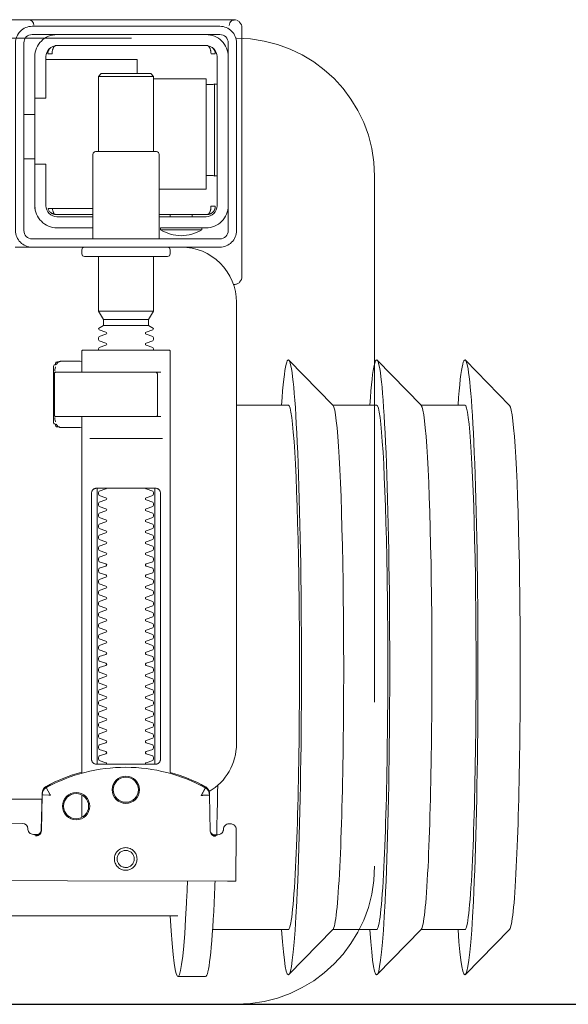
# Model space of a CAD drawing. Header units: millimetres. Extents: x 23192 to 177760, y -399809 to -79279.
# Tile 574 of 656: x 73281 to 73291, y -194640 to -194622. Entities that reach past the tile are written whole.
import ezdxf

# ---------------------------------------------------------------- set-up
doc = ezdxf.new("R2010")
doc.units = ezdxf.units.MM
doc.linetypes.add('HIDDEN2', pattern=[4.7625, 3.175, -1.5875])
doc.layers.get('0').update_dxf_attribs({"lineweight": 0})
doc.layers.add('!! 0_ Istn-sciany', color=3, linetype='Continuous', lineweight=30)
doc.layers.add('!! 2_WYBURZENIA DO REMONTU', color=7, linetype='Continuous', lineweight=0, true_color=0x4d4d4d, plot=False)
doc.layers.add('!!_@ wypos sanit nd', color=7, linetype='Continuous', lineweight=0, plot=False)

# ---------------------------------------------------------------- blocks, each defined once
blk = doc.blocks.new('A$Cff2eaf8b')
for points in [[(-0.24945, 0.09108), (-0.24147, 0.09927)], [(-0.24136, 0.09113), (-0.23342, 0.09113), (-0.22548, 0.09927)], [(-0.22538, 0.09113), (-0.21743, 0.09113), (-0.2095, 0.09927)], [(-0.18941, 0.09963), (-0.19441, 0.09963)], [(-0.19567, 0.09113), (-0.20939, 0.09113)], [(-0.18941, 0.08863), (-0.04454, 0.08863), (-0.04035, 0.08853), (-0.03617, 0.08824), (-0.032, 0.08775), (-0.02786, 0.08707), (-0.02376, 0.08619), (-0.0197, 0.08513), (-0.0157, 0.08388), (-0.01176, 0.08244), (-0.00789, 0.08082), (-0.0041, 0.07902), (-0.0004, 0.07705), (0.0032, 0.0749), (0.0067, 0.0726), (0.01009, 0.07012), (0.01337, 0.0675)], [(-0.19839, 0.08237), (-0.11148, 0.08219)], [(-0.19594, 0.07411), (-0.19609, 0.07411), (-0.19639, 0.07411), (-0.19593, 0.07402), (-0.19578, 0.07396), (-0.19564, 0.07387), (-0.19551, 0.07376), (-0.1954, 0.07363), (-0.19532, 0.07349), (-0.19526, 0.07333), (-0.19523, 0.07317)], [(-0.16479, 0.06647), (-0.16466, 0.07302), (-0.16465, 0.07318), (-0.16461, 0.07333), (-0.16454, 0.07348), (-0.16445, 0.07361), (-0.16435, 0.07373), (-0.16422, 0.07383), (-0.16409, 0.07391), (-0.16394, 0.07396), (-0.16349, 0.07404), (-0.1638, 0.07405), (-0.16395, 0.07405)], [(-0.172, 0.07079), (-0.172, 0.06674)], [(0.16493, 0.0675), (-0.16477, 0.0675)], [(-0.172, 0.06279), (-0.172, -0.00182)], [(-0.1852, 0.06018), (-0.1852, 0.01218)], [(-0.1748, 0.01218), (-0.1748, 0.06018)], [(-0.17342, 0.00218), (-0.18659, 0.00218)], [(-0.172, 0.00012), (-0.17167, 0.00018), (-0.1682, 0.00018), (-0.1681, 0.00018), (-0.16799, 0.00016), (-0.16789, 0.00007), (-0.16779, 0.00006), (-0.16762, 0.00005), (-0.16752, 0.00005), (-0.16741, 0.00003), (-0.1673, -0.00004), (-0.16725, -0.00018), (-0.16725, -0.00044), (-0.16711, -0.00046), (-0.16701, -0.0005), (-0.16693, -0.00056), (-0.16688, -0.0007), (-0.16688, -0.01094), (-0.16692, -0.01107), (-0.16701, -0.01115), (-0.16725, -0.0112), (-0.16725, -0.01147), (-0.16728, -0.01157), (-0.16735, -0.01164), (-0.16746, -0.01168), (-0.16762, -0.01169), (-0.16775, -0.0117), (-0.16789, -0.01172), (-0.16797, -0.01179), (-0.16807, -0.01182), (-0.1682, -0.01182), (-0.17167, -0.01182), (-0.172, -0.01177)], [(-0.16829, 0.00017), (-0.16772, 0.00003), (-0.16738, -0.00042)], [(-0.16723, -0.00083), (-0.16714, -0.00136), (-0.16713, -0.00163)], [(-0.18633, -0.00182), (-0.17526, -0.00182), (-0.17367, -0.00182)], [(-0.24945, -0.00383), (-0.24147, -0.01202)], [(-0.24136, -0.00387), (-0.23342, -0.00387), (-0.22548, -0.01202)], [(-0.22538, -0.00387), (-0.21743, -0.00387), (-0.2095, -0.01202)], [(-0.2, -0.00387), (-0.20939, -0.00387)], [(-0.18633, -0.00982), (-0.18551, -0.00982), (-0.18567, -0.00972), (-0.1857, -0.00962)], [(-0.16713, -0.01002), (-0.16714, -0.01028), (-0.16723, -0.01081)], [(-0.16738, -0.01122), (-0.16772, -0.01167), (-0.16829, -0.01182)], [(-0.1841, -0.0183), (-0.1759, -0.0183)], [(-0.1759, -0.01936), (-0.1841, -0.01936)], [(-0.175, -0.02092), (-0.185, -0.02092)], [(-0.20001, -0.0258), (-0.19988, -0.02576), (-0.19976, -0.02573), (-0.19963, -0.02571), (-0.19948, -0.02571)], [(-0.20099, -0.02721), (-0.20099, -0.0722)], [(-0.19478, -0.0384), (-0.186, -0.0384)], [(-0.192, -0.038), (-0.192, -0.0384)], [(-0.188, -0.038), (-0.188, -0.0384)], [(-0.16664, -0.0395), (-0.16666, -0.03934), (-0.16669, -0.03923), (-0.16672, -0.03912), (-0.16675, -0.03902), (-0.16679, -0.03892), (-0.16684, -0.03881), (-0.16689, -0.03872), (-0.16695, -0.03863), (-0.16702, -0.03855), (-0.1671, -0.03848), (-0.16718, -0.03843), (-0.16729, -0.0384), (-0.16718, -0.03841), (-0.16708, -0.03842), (-0.16696, -0.03845), (-0.16686, -0.03848), (-0.16677, -0.03851), (-0.16666, -0.03856), (-0.16657, -0.03861), (-0.16646, -0.03868), (-0.16636, -0.03876), (-0.16627, -0.03884), (-0.16618, -0.03894), (-0.1661, -0.03904), (-0.16603, -0.03915), (-0.16598, -0.03926), (-0.16593, -0.03938), (-0.16589, -0.0395), (-0.174, -0.0395)], [(-0.174, -0.0384), (-0.16722, -0.0384)], [(-0.185, -0.063), (-0.1945, -0.063), (-0.1945, -0.043), (-0.186, -0.043)], [(-0.19591, -0.04539), (-0.19602, -0.04539), (-0.19616, -0.04539), (-0.19632, -0.04539), (-0.1965, -0.04539)], [(-0.185, -0.0498), (-0.185, -0.06342), (-0.1845, -0.06392), (-0.1755, -0.06392), (-0.175, -0.06342), (-0.175, -0.0498)], [(-0.1615, -0.0485), (-0.1635, -0.0485)], [(-0.1615, -0.0565), (-0.1635, -0.0565)], [(-0.1965, -0.06201), (-0.19632, -0.06201), (-0.19616, -0.06201), (-0.19602, -0.06201), (-0.19591, -0.06201)], [(-0.175, -0.06342), (-0.185, -0.06342)], [(-0.182, -0.06392), (-0.182, -0.0665), (-0.1655, -0.0665)], [(-0.16636, -0.06865), (-0.16625, -0.06854), (-0.16619, -0.06847), (-0.16612, -0.06839), (-0.16606, -0.0683), (-0.16601, -0.0682), (-0.16596, -0.06811), (-0.16592, -0.06801), (-0.16589, -0.0679), (-0.16586, -0.0678), (-0.16584, -0.06769), (-0.16583, -0.06759), (-0.16583, -0.06749), (-0.16593, -0.0675), (-0.16607, -0.0675), (-0.1663, -0.0675), (-0.16641, -0.0675), (-0.16651, -0.0675), (-0.16661, -0.0675), (-0.16661, -0.0676), (-0.16662, -0.0677), (-0.16663, -0.0678), (-0.16664, -0.0679), (-0.16665, -0.068), (-0.16667, -0.06811), (-0.1667, -0.06821), (-0.16673, -0.06831), (-0.16676, -0.06841), (-0.1668, -0.06852), (-0.16685, -0.06862), (-0.1669, -0.06871), (-0.16697, -0.0688), (-0.16704, -0.06887), (-0.16712, -0.06893), (-0.16725, -0.069), (-0.19475, -0.069), (-0.19493, -0.0689), (-0.19501, -0.06882), (-0.19508, -0.06874), (-0.19513, -0.06865), (-0.19518, -0.06855), (-0.19522, -0.06846), (-0.19526, -0.06835), (-0.19529, -0.06825), (-0.19532, -0.06813), (-0.19534, -0.06803), (-0.19536, -0.06793), (-0.19537, -0.06783), (-0.19538, -0.06772), (-0.19539, -0.0676), (-0.19539, -0.0675), (-0.19617, -0.06751), (-0.19616, -0.06762), (-0.19615, -0.06772), (-0.19613, -0.06783), (-0.19611, -0.06793), (-0.19607, -0.06803), (-0.19603, -0.06813), (-0.19598, -0.06823), (-0.19593, -0.06832), (-0.19586, -0.06841), (-0.19579, -0.06849), (-0.19572, -0.06857), (-0.19563, -0.06865)]]:
    blk.add_lwpolyline(points)
for points in [[(-0.19989, 0.08236), (-0.19995, 0.07336, 0.009369), (-0.19994, 0.07293), (-0.19992, 0.07276), (-0.19986, 0.07259), (-0.19979, 0.07243), (-0.19968, 0.07229), (-0.19955, 0.07217), (-0.19941, 0.07208), (-0.19924, 0.07201), (-0.19908, 0.07197), (-0.19895, 0.07196), (-0.1988, 0.07196)], [(-0.16413, 0.07389), (-0.16324, 0.07389), (-0.16303, 0.07386), (-0.16283, 0.0738), (-0.16264, 0.07369), (-0.16249, 0.07354), (-0.16237, 0.07337), (-0.16228, 0.07317), (-0.16225, 0.07297, 0.002299), (-0.16224, 0.07285, 0.40455), (-0.16124, 0.07188), (-0.11145, 0.07178)], [(-0.19576, 0.07395), (-0.19665, 0.07395, 0.282591), (-0.19754, 0.0734), (-0.19758, 0.07331), (-0.19761, 0.0732), (-0.19763, 0.07311), (-0.19764, 0.07296, -0.415352), (-0.19865, 0.07196)], [(-0.19623, 0.07426), (-0.19588, 0.0742), (-0.19555, 0.07399), (-0.19533, 0.07367), (-0.19523, 0.07332), (-0.19513, 0.06676), (-0.19513, 0.0667, 0.265347), (-0.19435, 0.06544, 0.125711), (-0.17997, 0.06173, 0.125711), (-0.16558, 0.06538, 0.26954), (-0.1648, 0.06667), (-0.16467, 0.07322), (-0.16464, 0.07344), (-0.16456, 0.07365), (-0.16444, 0.07383), (-0.16428, 0.07399), (-0.1641, 0.0741), (-0.16389, 0.07417), (-0.16368, 0.0742)], [(-0.15993, -0.0325), (-0.17249, -0.0325, 0.405519), (-0.172, -0.032), (-0.172, -0.0313, 0.414214), (-0.1725, -0.0308), (-0.1875, -0.0308, 0.414214), (-0.188, -0.0313), (-0.188, -0.032, 0.405519), (-0.18751, -0.0325), (-0.19, -0.0325, -0.414214), (-0.2, -0.0225), (-0.2, 0.0575, -0.266001), (-0.19506, 0.06612)], [(-0.19513, 0.06651), (-0.19511, 0.06632), (-0.19509, 0.06622), (-0.19506, 0.06612), (-0.19503, 0.06602), (-0.19498, 0.06592), (-0.19493, 0.06582), (-0.19488, 0.06573), (-0.19482, 0.06564), (-0.19475, 0.06556), (-0.19468, 0.06548), (-0.1946, 0.06541), (-0.19452, 0.06535), (-0.19443, 0.06529), (-0.19434, 0.06524), (-0.19358, 0.06483), (-0.19281, 0.06445), (-0.19203, 0.0641), (-0.19125, 0.06376), (-0.19045, 0.06345), (-0.18964, 0.06316), (-0.18882, 0.06289), (-0.188, 0.06265), (-0.188, -0.01362, 0.414214), (-0.1878, -0.01382), (-0.17545, -0.01382), (-0.1722, -0.01382, 0.414214), (-0.172, -0.01362), (-0.172, -0.00982)], [(-0.172, 0.0626), (-0.17117, 0.06284), (-0.17034, 0.0631), (-0.16952, 0.06339), (-0.16872, 0.0637), (-0.16792, 0.06404), (-0.16713, 0.06439), (-0.16635, 0.06477), (-0.16558, 0.06518), (-0.16557, 0.06518, 0.269546), (-0.16479, 0.06647)], [(-0.18353, 0.01118, 0.182836), (-0.18364, 0.01127), (-0.18485, 0.01168, 0.050055), (-0.185, 0.01194), (-0.185, 0.01222, 0.050055), (-0.18485, 0.01248), (-0.18364, 0.01289, 0.719897), (-0.18364, 0.01327), (-0.18485, 0.01368, 0.050055), (-0.185, 0.01394), (-0.185, 0.01422, 0.050055), (-0.18485, 0.01448), (-0.18364, 0.01489, 0.719897), (-0.18364, 0.01527), (-0.18485, 0.01568, 0.050055), (-0.185, 0.01594), (-0.185, 0.01622, 0.050055), (-0.18485, 0.01648), (-0.18364, 0.01689, 0.719897), (-0.18364, 0.01727), (-0.18485, 0.01768, 0.050055), (-0.185, 0.01794), (-0.185, 0.01822, 0.050055), (-0.18485, 0.01848), (-0.18364, 0.01889, 0.719897), (-0.18364, 0.01927), (-0.18485, 0.01968, 0.050055), (-0.185, 0.01994), (-0.185, 0.02022, 0.050055), (-0.18485, 0.02048), (-0.18364, 0.02089, 0.719897), (-0.18364, 0.02127), (-0.18485, 0.02168, 0.050055), (-0.185, 0.02194), (-0.185, 0.02222, 0.050055), (-0.18485, 0.02248), (-0.18364, 0.02289, 0.719897), (-0.18364, 0.02327), (-0.18485, 0.02368, 0.050055), (-0.185, 0.02394), (-0.185, 0.02422, 0.050055), (-0.18485, 0.02448), (-0.18364, 0.02489, 0.719897), (-0.18364, 0.02527), (-0.18485, 0.02568, 0.050055), (-0.185, 0.02594), (-0.185, 0.02622, 0.050055), (-0.18485, 0.02648), (-0.18364, 0.02689, 0.719897), (-0.18364, 0.02727), (-0.18485, 0.02768, 0.050055), (-0.185, 0.02794), (-0.185, 0.02822, 0.050055), (-0.18485, 0.02848), (-0.18364, 0.02889, 0.719897), (-0.18364, 0.02927), (-0.18485, 0.02968, 0.050055), (-0.185, 0.02994), (-0.185, 0.03022, 0.050055), (-0.18485, 0.03048), (-0.18364, 0.03089, 0.719897), (-0.18364, 0.03127), (-0.18485, 0.03168, 0.050055), (-0.185, 0.03194), (-0.185, 0.03222, 0.050055), (-0.18485, 0.03248), (-0.18364, 0.03289, 0.719897), (-0.18364, 0.03327), (-0.18485, 0.03368, 0.050055), (-0.185, 0.03394), (-0.185, 0.03422, 0.050055), (-0.18485, 0.03448), (-0.18364, 0.03489, 0.719897), (-0.18364, 0.03527), (-0.18485, 0.03568, 0.050055), (-0.185, 0.03594), (-0.185, 0.03622, 0.050055), (-0.18485, 0.03648), (-0.18364, 0.03689, 0.719897), (-0.18364, 0.03727), (-0.18485, 0.03768, 0.050055), (-0.185, 0.03794), (-0.185, 0.03822, 0.050055), (-0.18485, 0.03848), (-0.18364, 0.03889, 0.719897), (-0.18364, 0.03927), (-0.18485, 0.03968, 0.050055), (-0.185, 0.03994), (-0.185, 0.04022, 0.050055), (-0.18485, 0.04048), (-0.18364, 0.04089, 0.719897), (-0.18364, 0.04127), (-0.18485, 0.04168, 0.050055), (-0.185, 0.04194), (-0.185, 0.04222, 0.050055), (-0.18485, 0.04248), (-0.18364, 0.04289, 0.719897), (-0.18364, 0.04327), (-0.18485, 0.04368, 0.050055), (-0.185, 0.04394), (-0.185, 0.04422, 0.050055), (-0.18485, 0.04448), (-0.18364, 0.04489, 0.719897), (-0.18364, 0.04527), (-0.18485, 0.04568, 0.050055), (-0.185, 0.04594), (-0.185, 0.04622, 0.050055), (-0.18485, 0.04648), (-0.18364, 0.04689, 0.719897), (-0.18364, 0.04727), (-0.18485, 0.04768, 0.050055), (-0.185, 0.04794), (-0.185, 0.04822, 0.050055), (-0.18485, 0.04848), (-0.18364, 0.04889, 0.719897), (-0.18364, 0.04927), (-0.18485, 0.04968, 0.050055), (-0.185, 0.04994), (-0.185, 0.05022, 0.050055), (-0.18485, 0.05048), (-0.18364, 0.05089, 0.719897), (-0.18364, 0.05127), (-0.18485, 0.05168, 0.050055), (-0.185, 0.05194), (-0.185, 0.05222, 0.050055), (-0.18485, 0.05248), (-0.18364, 0.05289, 0.719897), (-0.18364, 0.05327), (-0.18485, 0.05368, 0.050055), (-0.185, 0.05394), (-0.185, 0.05422, 0.050055), (-0.18485, 0.05448), (-0.18364, 0.05489, 0.719897), (-0.18364, 0.05527), (-0.18485, 0.05568, 0.050055), (-0.185, 0.05594), (-0.185, 0.05622, 0.050055), (-0.18485, 0.05648), (-0.18364, 0.05689, 0.719897), (-0.18364, 0.05727), (-0.18485, 0.05768, 0.050055), (-0.185, 0.05794), (-0.185, 0.05822, 0.050055), (-0.18485, 0.05848), (-0.18364, 0.05889, 0.719897), (-0.18364, 0.05927), (-0.18485, 0.05968, 0.050055), (-0.185, 0.05994), (-0.185, 0.06022, 0.050055), (-0.18485, 0.06048), (-0.18364, 0.06089, 0.474594), (-0.18353, 0.06118)], [(-0.17647, 0.06118, 0.474594), (-0.17636, 0.06089), (-0.17515, 0.06048, 0.050055), (-0.175, 0.06022), (-0.175, 0.05994, 0.050055), (-0.17515, 0.05968), (-0.17636, 0.05927, 0.719897), (-0.17636, 0.05889), (-0.17515, 0.05848, 0.050055), (-0.175, 0.05822), (-0.175, 0.05794, 0.050055), (-0.17515, 0.05768), (-0.17636, 0.05727, 0.719897), (-0.17636, 0.05689), (-0.17515, 0.05648, 0.050055), (-0.175, 0.05622), (-0.175, 0.05594, 0.050055), (-0.17515, 0.05568), (-0.17636, 0.05527, 0.719897), (-0.17636, 0.05489), (-0.17515, 0.05448, 0.050055), (-0.175, 0.05422), (-0.175, 0.05394, 0.050055), (-0.17515, 0.05368), (-0.17636, 0.05327, 0.719897), (-0.17636, 0.05289), (-0.17515, 0.05248, 0.050055), (-0.175, 0.05222), (-0.175, 0.05194, 0.050055), (-0.17515, 0.05168), (-0.17636, 0.05127, 0.719897), (-0.17636, 0.05089), (-0.17515, 0.05048, 0.050055), (-0.175, 0.05022), (-0.175, 0.04994, 0.050055), (-0.17515, 0.04968), (-0.17636, 0.04927, 0.719897), (-0.17636, 0.04889), (-0.17515, 0.04848, 0.050055), (-0.175, 0.04822), (-0.175, 0.04794, 0.050055), (-0.17515, 0.04768), (-0.17636, 0.04727, 0.719897), (-0.17636, 0.04689), (-0.17515, 0.04648, 0.050055), (-0.175, 0.04622), (-0.175, 0.04594, 0.050055), (-0.17515, 0.04568), (-0.17636, 0.04527, 0.719897), (-0.17636, 0.04489), (-0.17515, 0.04448, 0.050055), (-0.175, 0.04422), (-0.175, 0.04394, 0.050055), (-0.17515, 0.04368), (-0.17636, 0.04327, 0.719897), (-0.17636, 0.04289), (-0.17515, 0.04248, 0.050055), (-0.175, 0.04222), (-0.175, 0.04194, 0.050055), (-0.17515, 0.04168), (-0.17636, 0.04127, 0.719897), (-0.17636, 0.04089), (-0.17515, 0.04048, 0.050055), (-0.175, 0.04022), (-0.175, 0.03994, 0.050055), (-0.17515, 0.03968), (-0.17636, 0.03927, 0.719897), (-0.17636, 0.03889), (-0.17515, 0.03848, 0.050055), (-0.175, 0.03822), (-0.175, 0.03794, 0.050055), (-0.17515, 0.03768), (-0.17636, 0.03727, 0.719897), (-0.17636, 0.03689), (-0.17515, 0.03648, 0.050055), (-0.175, 0.03622), (-0.175, 0.03594, 0.050055), (-0.17515, 0.03568), (-0.17636, 0.03527, 0.719897), (-0.17636, 0.03489), (-0.17515, 0.03448, 0.050055), (-0.175, 0.03422), (-0.175, 0.03394, 0.050055), (-0.17515, 0.03368), (-0.17636, 0.03327, 0.719897), (-0.17636, 0.03289), (-0.17515, 0.03248, 0.050055), (-0.175, 0.03222), (-0.175, 0.03194, 0.050055), (-0.17515, 0.03168), (-0.17636, 0.03127, 0.719897), (-0.17636, 0.03089), (-0.17515, 0.03048, 0.050055), (-0.175, 0.03022), (-0.175, 0.02994, 0.050055), (-0.17515, 0.02968), (-0.17636, 0.02927, 0.719897), (-0.17636, 0.02889), (-0.17515, 0.02848, 0.050055), (-0.175, 0.02822), (-0.175, 0.02794, 0.050055), (-0.17515, 0.02768), (-0.17636, 0.02727, 0.719897), (-0.17636, 0.02689), (-0.17515, 0.02648, 0.050055), (-0.175, 0.02622), (-0.175, 0.02594, 0.050055), (-0.17515, 0.02568), (-0.17636, 0.02527, 0.719897), (-0.17636, 0.02489), (-0.17515, 0.02448, 0.050055), (-0.175, 0.02422), (-0.175, 0.02394, 0.050055), (-0.17515, 0.02368), (-0.17636, 0.02327, 0.719897), (-0.17636, 0.02289), (-0.17515, 0.02248, 0.050055), (-0.175, 0.02222), (-0.175, 0.02194, 0.050055), (-0.17515, 0.02168), (-0.17636, 0.02127, 0.719897), (-0.17636, 0.02089), (-0.17515, 0.02048, 0.050055), (-0.175, 0.02022), (-0.175, 0.01994, 0.050055), (-0.17515, 0.01968), (-0.17636, 0.01927, 0.719897), (-0.17636, 0.01889), (-0.17515, 0.01848, 0.050055), (-0.175, 0.01822), (-0.175, 0.01794, 0.050055), (-0.17515, 0.01768), (-0.17636, 0.01727, 0.719897), (-0.17636, 0.01689), (-0.17515, 0.01648, 0.050055), (-0.175, 0.01622), (-0.175, 0.01594, 0.050055), (-0.17515, 0.01568), (-0.17636, 0.01527, 0.719897), (-0.17636, 0.01489), (-0.17515, 0.01448, 0.050055), (-0.175, 0.01422), (-0.175, 0.01394, 0.050055), (-0.17515, 0.01368), (-0.17636, 0.01327, 0.719897), (-0.17636, 0.01289), (-0.17515, 0.01248, 0.050055), (-0.175, 0.01222), (-0.175, 0.01194, 0.050055), (-0.17515, 0.01168), (-0.17636, 0.01127, 0.182836), (-0.17647, 0.01118)], [(-0.1857, -0.00202), (-0.1857, -0.00962), (-0.1857, -0.00202), (-0.18567, -0.00192), (-0.18559, -0.00184), (-0.17696, -0.00182), (-0.16725, -0.00182, -0.414214), (-0.16705, -0.00202), (-0.16705, -0.00962, -0.414214), (-0.16725, -0.00982), (-0.18543, -0.00982), (-0.18553, -0.00978), (-0.1856, -0.00962)], [(-0.185, -0.01382), (-0.185, -0.01406, -0.050055), (-0.18485, -0.01432), (-0.18364, -0.01473, -0.719897), (-0.18364, -0.01511), (-0.18485, -0.01552, -0.050055), (-0.185, -0.01578), (-0.185, -0.01606, -0.050055), (-0.18485, -0.01632), (-0.18364, -0.01673, -0.719897), (-0.18364, -0.01711), (-0.18485, -0.01752, -0.050055), (-0.185, -0.01778), (-0.1841, -0.0183), (-0.1841, -0.01936), (-0.185, -0.02092), (-0.185, -0.0308)], [(-0.175, -0.01382), (-0.175, -0.01406, 0.050055), (-0.17515, -0.01432), (-0.17636, -0.01473, 0.719897), (-0.17636, -0.01511), (-0.17515, -0.01552, 0.050055), (-0.175, -0.01578), (-0.175, -0.01606, 0.050055), (-0.17515, -0.01632), (-0.17636, -0.01673, 0.719897), (-0.17636, -0.01711), (-0.17515, -0.01752, 0.050055), (-0.175, -0.01778), (-0.1759, -0.0183), (-0.1759, -0.01936), (-0.175, -0.02092), (-0.175, -0.0308)], [(-0.20011, -0.02584, 0.091301), (-0.20056, -0.02614, 0.198909), (-0.20099, -0.02721)], [(-0.19945, -0.02578, 0.170835), (-0.20011, -0.02584)], [(-0.1985, -0.04, -0.414214), (-0.1945, -0.036), (-0.18625, -0.036), (-0.18625, -0.03562), (-0.19375, -0.03562), (-0.19375, -0.036)], [(-0.18625, -0.03562, 0.119096), (-0.19, -0.03454, 0.119096), (-0.19375, -0.03562)], [(-0.186, -0.034), (-0.186, -0.0493, 0.414214), (-0.1855, -0.0498), (-0.1745, -0.0498, 0.414214), (-0.174, -0.0493), (-0.174, -0.034)], [(-0.174, -0.036), (-0.1675, -0.036, -0.414214), (-0.1635, -0.04), (-0.16353, -0.0395)], [(-0.186, -0.038), (-0.1945, -0.038, 0.414214), (-0.1965, -0.04), (-0.1965, -0.067, 0.414214), (-0.1945, -0.069), (-0.1675, -0.069, 0.414214), (-0.1655, -0.067), (-0.1655, -0.0595), (-0.1635, -0.0595), (-0.1635, -0.04)], [(-0.1635, -0.0475), (-0.1655, -0.0475), (-0.1655, -0.04, 0.414214), (-0.1675, -0.038), (-0.174, -0.038)], [(-0.1945, -0.06193), (-0.19515, -0.06194), (-0.19542, -0.06194), (-0.1956, -0.06194), (-0.19567, -0.06194, 0.116465), (-0.19589, -0.062), (-0.19601, -0.06205), (-0.19601, -0.04535), (-0.19589, -0.0454, 0.116465), (-0.19567, -0.04546), (-0.19542, -0.04546), (-0.19515, -0.04546), (-0.1945, -0.04547)], [(-0.1675, -0.071, 0.414214), (-0.1635, -0.067), (-0.1635, -0.0595)], [(-0.1985, -0.067, 0.414214), (-0.1945, -0.071)], [(-0.20099, -0.0722, 0.198909), (-0.20056, -0.07326, 0.091301), (-0.20011, -0.07356)], [(-0.16237, -0.07369), (-0.1625, -0.07369), (-0.16269, -0.07369), (-0.16294, -0.07369), (-0.16323, -0.07369), (-0.16357, -0.07369), (-0.16393, -0.07369), (-0.16428, -0.07369), (-0.19771, -0.07369), (-0.19841, -0.07369), (-0.19903, -0.07369), (-0.19948, -0.07369), (-0.19961, -0.07369), (-0.19973, -0.07367), (-0.19984, -0.07365), (-0.20003, -0.07359, 0.517033), (-0.1987, -0.07266)], [(-0.1633, -0.0727, 0.412536), (-0.1623, -0.0737), (-0.11251, -0.0737), (-0.11222, -0.07367), (-0.11194, -0.07358), (-0.11168, -0.07345), (-0.11145, -0.07326), (-0.11126, -0.07304), (-0.11112, -0.07278), (-0.11104, -0.0725)]]:
    blk.add_lwpolyline(points, format="xyb")
for points in [[(-0.17994, 0.08038), (-0.17974, 0.08037), (-0.17954, 0.08034), (-0.17935, 0.08029), (-0.17916, 0.08022), (-0.17897, 0.08013), (-0.1788, 0.08003), (-0.17864, 0.07991), (-0.17849, 0.07978), (-0.17836, 0.07963), (-0.17824, 0.07947), (-0.17814, 0.07929), (-0.17805, 0.07911), (-0.17798, 0.07892), (-0.17793, 0.07873), (-0.17791, 0.07853), (-0.1779, 0.07833), (-0.17791, 0.07813), (-0.17794, 0.07793), (-0.17799, 0.07773), (-0.17805, 0.07754), (-0.17814, 0.07736), (-0.17824, 0.07719), (-0.17836, 0.07703), (-0.1785, 0.07688), (-0.17865, 0.07675), (-0.17881, 0.07663), (-0.17898, 0.07652), (-0.17916, 0.07644), (-0.17935, 0.07637), (-0.17955, 0.07632), (-0.17975, 0.07629), (-0.17995, 0.07628), (-0.18015, 0.07629), (-0.18035, 0.07632), (-0.18054, 0.07637), (-0.18073, 0.07644), (-0.18091, 0.07653), (-0.18109, 0.07663), (-0.18125, 0.07675), (-0.18139, 0.07689), (-0.18153, 0.07704), (-0.18165, 0.0772), (-0.18175, 0.07737), (-0.18184, 0.07755), (-0.1819, 0.07774), (-0.18195, 0.07794), (-0.18198, 0.07813), (-0.18199, 0.07834), (-0.18198, 0.07854), (-0.18195, 0.07873), (-0.1819, 0.07893), (-0.18183, 0.07912), (-0.18175, 0.0793), (-0.18164, 0.07947), (-0.18152, 0.07963), (-0.18139, 0.07978), (-0.18124, 0.07992), (-0.18108, 0.08004), (-0.18091, 0.08014), (-0.18072, 0.08022), (-0.18053, 0.08029), (-0.18034, 0.08034), (-0.18014, 0.08037)], [(-0.17994, 0.07987), (-0.17979, 0.07987), (-0.17964, 0.07984), (-0.17949, 0.07981), (-0.17935, 0.07976), (-0.17921, 0.07969), (-0.17908, 0.07961), (-0.17896, 0.07952), (-0.17885, 0.07942), (-0.17874, 0.07931), (-0.17865, 0.07918), (-0.17858, 0.07905), (-0.17851, 0.07892), (-0.17846, 0.07877), (-0.17842, 0.07862), (-0.1784, 0.07847), (-0.17839, 0.07832), (-0.1784, 0.07817), (-0.17842, 0.07802), (-0.17846, 0.07787), (-0.17851, 0.07773), (-0.17858, 0.07759), (-0.17866, 0.07746), (-0.17875, 0.07734), (-0.17885, 0.07723), (-0.17896, 0.07712), (-0.17909, 0.07703), (-0.17922, 0.07696), (-0.17935, 0.07689), (-0.1795, 0.07684), (-0.17964, 0.0768), (-0.1798, 0.07678), (-0.17995, 0.07677), (-0.1801, 0.07678), (-0.18025, 0.07681), (-0.1804, 0.07684), (-0.18054, 0.07689), (-0.18068, 0.07696), (-0.18081, 0.07704), (-0.18093, 0.07713), (-0.18104, 0.07723), (-0.18114, 0.07734), (-0.18123, 0.07747), (-0.18131, 0.0776), (-0.18138, 0.07773), (-0.18143, 0.07788), (-0.18146, 0.07803), (-0.18149, 0.07818), (-0.18149, 0.07833), (-0.18149, 0.07848), (-0.18146, 0.07863), (-0.18143, 0.07878), (-0.18137, 0.07892), (-0.18131, 0.07906), (-0.18123, 0.07919), (-0.18114, 0.07931), (-0.18104, 0.07942), (-0.18092, 0.07952), (-0.1808, 0.07962), (-0.18067, 0.07969), (-0.18053, 0.07976), (-0.18039, 0.07981), (-0.18024, 0.07985), (-0.18009, 0.07987)], [(-0.17471, 0.06118), (-0.17462, 0.06118), (-0.17454, 0.06117), (-0.17445, 0.06115), (-0.17437, 0.06113), (-0.17428, 0.06109), (-0.1742, 0.06105), (-0.17413, 0.061), (-0.17406, 0.06095), (-0.174, 0.06088), (-0.17394, 0.06081), (-0.17389, 0.06072), (-0.17384, 0.06062), (-0.17381, 0.06052), (-0.17378, 0.06041), (-0.17376, 0.06029), (-0.17376, 0.06018), (-0.17376, 0.01218), (-0.17376, 0.01206), (-0.17378, 0.01195), (-0.17381, 0.01184), (-0.17384, 0.01173), (-0.17389, 0.01164), (-0.17394, 0.01155), (-0.174, 0.01148), (-0.17406, 0.01141), (-0.17413, 0.01135), (-0.1742, 0.01131), (-0.17428, 0.01126), (-0.17437, 0.01123), (-0.17445, 0.01121), (-0.17454, 0.01119), (-0.17462, 0.01118), (-0.17471, 0.01118), (-0.18529, 0.01118), (-0.18538, 0.01118), (-0.18547, 0.01119), (-0.18555, 0.01121), (-0.18564, 0.01123), (-0.18572, 0.01126), (-0.1858, 0.01131), (-0.18587, 0.01135), (-0.18594, 0.01141), (-0.18601, 0.01148), (-0.18606, 0.01155), (-0.18612, 0.01164), (-0.18616, 0.01173), (-0.1862, 0.01184), (-0.18623, 0.01195), (-0.18624, 0.01206), (-0.18625, 0.01218), (-0.18625, 0.06018), (-0.18624, 0.06029), (-0.18623, 0.06041), (-0.1862, 0.06052), (-0.18616, 0.06062), (-0.18612, 0.06072), (-0.18606, 0.06081), (-0.18601, 0.06088), (-0.18594, 0.06095), (-0.18587, 0.061), (-0.1858, 0.06105), (-0.18572, 0.06109), (-0.18564, 0.06113), (-0.18555, 0.06115), (-0.18547, 0.06117), (-0.18538, 0.06118), (-0.18529, 0.06118)], [(-0.19467, -0.0384), (-0.19467, -0.0384), (-0.19467, -0.0384), (-0.19466, -0.0384), (-0.19466, -0.0384), (-0.19466, -0.0384), (-0.19466, -0.0384), (-0.19466, -0.0384), (-0.19466, -0.0384), (-0.19466, -0.0384), (-0.19466, -0.0384), (-0.19466, -0.0384), (-0.19466, -0.0384), (-0.19466, -0.0384), (-0.19466, -0.0384), (-0.19467, -0.0384), (-0.19467, -0.0384), (-0.19467, -0.0384), (-0.19467, -0.0384), (-0.19467, -0.0384), (-0.19468, -0.0384), (-0.19468, -0.0384), (-0.19468, -0.0384), (-0.19469, -0.0384), (-0.1947, -0.0384), (-0.19471, -0.0384), (-0.19471, -0.0384), (-0.19471, -0.0384), (-0.19471, -0.0384), (-0.19472, -0.0384), (-0.19472, -0.0384), (-0.19472, -0.0384), (-0.19472, -0.03841), (-0.19473, -0.03841), (-0.19473, -0.03841), (-0.19473, -0.03841), (-0.19473, -0.03841), (-0.19473, -0.03841), (-0.19474, -0.03841), (-0.19474, -0.03841), (-0.19474, -0.03841), (-0.19474, -0.03841), (-0.19474, -0.03841), (-0.19474, -0.03841), (-0.19475, -0.03841), (-0.19475, -0.03841), (-0.19475, -0.03841), (-0.19475, -0.03841), (-0.19476, -0.03841), (-0.19476, -0.03841), (-0.19476, -0.03841), (-0.19476, -0.03841), (-0.19477, -0.03842), (-0.19477, -0.03842), (-0.19477, -0.03842), (-0.19478, -0.03842), (-0.19479, -0.03842), (-0.19479, -0.03842), (-0.1948, -0.03843), (-0.19481, -0.03843), (-0.19481, -0.03843), (-0.19482, -0.03844), (-0.19483, -0.03844), (-0.19484, -0.03844), (-0.19484, -0.03845), (-0.19485, -0.03845), (-0.19486, -0.03845), (-0.19486, -0.03846), (-0.19487, -0.03846), (-0.19488, -0.03847), (-0.19489, -0.03847), (-0.19489, -0.03848), (-0.1949, -0.03848), (-0.19491, -0.03849), (-0.19491, -0.03849), (-0.19492, -0.0385), (-0.19493, -0.0385), (-0.19493, -0.03851), (-0.19494, -0.03851), (-0.19495, -0.03852), (-0.19495, -0.03852), (-0.19496, -0.03853), (-0.19497, -0.03854), (-0.19497, -0.03854), (-0.19498, -0.03855), (-0.19499, -0.03856), (-0.19499, -0.03856), (-0.195, -0.03857), (-0.19501, -0.03858), (-0.19501, -0.03859), (-0.19502, -0.03859), (-0.19503, -0.0386), (-0.19503, -0.03861), (-0.19504, -0.03862), (-0.19505, -0.03862), (-0.19505, -0.03863), (-0.19506, -0.03864), (-0.19507, -0.03865), (-0.19507, -0.03866), (-0.19508, -0.03867), (-0.19508, -0.03868), (-0.19509, -0.03869), (-0.1951, -0.03869), (-0.1951, -0.0387), (-0.19511, -0.03871), (-0.19511, -0.03872), (-0.19512, -0.03873), (-0.19512, -0.03874), (-0.19513, -0.03875), (-0.19514, -0.03876), (-0.19514, -0.03877), (-0.19515, -0.03878), (-0.19515, -0.03879), (-0.19516, -0.0388), (-0.19516, -0.03881), (-0.19517, -0.03882), (-0.19517, -0.03884), (-0.19518, -0.03885), (-0.19518, -0.03886), (-0.19519, -0.03887), (-0.1952, -0.03888), (-0.1952, -0.03889), (-0.19521, -0.0389), (-0.19521, -0.03891), (-0.19521, -0.03893), (-0.19522, -0.03894), (-0.19522, -0.03895), (-0.19523, -0.03896), (-0.19523, -0.03897), (-0.19524, -0.03899), (-0.19524, -0.039), (-0.19525, -0.03901), (-0.19525, -0.03902), (-0.19526, -0.03905), (-0.19527, -0.03907), (-0.19528, -0.0391), (-0.19528, -0.03912), (-0.19529, -0.03915), (-0.1953, -0.03918), (-0.19531, -0.0392), (-0.19531, -0.03923), (-0.19532, -0.03926), (-0.19532, -0.03928), (-0.19533, -0.03931), (-0.19533, -0.03933), (-0.19534, -0.03936), (-0.19534, -0.03939), (-0.19535, -0.03941), (-0.19535, -0.03944), (-0.19536, -0.03947), (-0.19536, -0.03949), (-0.19536, -0.03952), (-0.19537, -0.03955), (-0.19537, -0.03957), (-0.19537, -0.0396), (-0.19537, -0.03961), (-0.19537, -0.03962), (-0.19538, -0.03963), (-0.19538, -0.03963), (-0.19538, -0.03964), (-0.19538, -0.03965), (-0.19538, -0.03965), (-0.19538, -0.03966), (-0.19538, -0.03966), (-0.19538, -0.03967), (-0.19538, -0.03967), (-0.19538, -0.03968), (-0.19538, -0.03969), (-0.19538, -0.03969), (-0.19538, -0.0397), (-0.19538, -0.0397), (-0.19538, -0.0397), (-0.19538, -0.03971), (-0.19538, -0.03971), (-0.19538, -0.03972), (-0.19538, -0.03972), (-0.19538, -0.03972), (-0.19538, -0.03973), (-0.19538, -0.03973), (-0.19538, -0.03973), (-0.19538, -0.03974), (-0.19538, -0.03974), (-0.19538, -0.03974), (-0.19538, -0.03974), (-0.19538, -0.03975), (-0.19538, -0.03975), (-0.19538, -0.03975), (-0.19538, -0.03976), (-0.19538, -0.03976), (-0.19538, -0.03977), (-0.19538, -0.03977), (-0.19539, -0.03978), (-0.19539, -0.03978), (-0.19539, -0.03979), (-0.19539, -0.03979), (-0.19539, -0.03979), (-0.19539, -0.0398), (-0.19539, -0.0398), (-0.19539, -0.03981), (-0.19539, -0.03981), (-0.19539, -0.03982), (-0.19538, -0.03982), (-0.19538, -0.03983), (-0.19538, -0.03983), (-0.19538, -0.03984), (-0.19538, -0.03984), (-0.19538, -0.03984), (-0.19538, -0.03985), (-0.19538, -0.03986), (-0.19538, -0.03986), (-0.19538, -0.03987), (-0.19538, -0.03987), (-0.19538, -0.03987), (-0.19538, -0.03988), (-0.19538, -0.03988), (-0.19538, -0.03989), (-0.19538, -0.03989), (-0.19538, -0.03989), (-0.19538, -0.03989), (-0.19538, -0.0399), (-0.19538, -0.0399), (-0.19539, -0.0399), (-0.19539, -0.0399), (-0.19539, -0.0399), (-0.19539, -0.0399), (-0.19539, -0.0399), (-0.19539, -0.03991), (-0.1954, -0.03991), (-0.1954, -0.03991), (-0.1954, -0.03991), (-0.1954, -0.03991), (-0.1954, -0.03991), (-0.19541, -0.03991), (-0.19541, -0.03991), (-0.19542, -0.03991), (-0.19542, -0.03991), (-0.19543, -0.0399), (-0.19544, -0.0399), (-0.19545, -0.0399), (-0.19545, -0.0399), (-0.19546, -0.0399), (-0.19546, -0.0399), (-0.19547, -0.0399), (-0.19547, -0.0399), (-0.19548, -0.0399), (-0.19549, -0.0399), (-0.1955, -0.0399), (-0.1955, -0.0399), (-0.19551, -0.0399), (-0.19552, -0.0399), (-0.19553, -0.0399), (-0.19554, -0.0399), (-0.19555, -0.0399), (-0.19556, -0.0399), (-0.19557, -0.0399), (-0.19558, -0.0399), (-0.19559, -0.0399), (-0.19561, -0.0399), (-0.19564, -0.0399), (-0.19566, -0.0399), (-0.19568, -0.0399), (-0.1957, -0.0399), (-0.19574, -0.0399), (-0.19576, -0.0399), (-0.19578, -0.0399), (-0.19595, -0.0399), (-0.19596, -0.0399), (-0.19598, -0.0399), (-0.19599, -0.0399), (-0.19601, -0.0399), (-0.19602, -0.0399), (-0.19603, -0.0399), (-0.19604, -0.0399), (-0.19605, -0.0399), (-0.19606, -0.0399), (-0.19607, -0.0399), (-0.19608, -0.0399), (-0.19609, -0.0399), (-0.1961, -0.0399), (-0.19611, -0.0399), (-0.19612, -0.0399), (-0.19613, -0.03989), (-0.19614, -0.03989), (-0.19614, -0.03989), (-0.19615, -0.03989), (-0.19615, -0.03989), (-0.19615, -0.03989), (-0.19615, -0.03989), (-0.19616, -0.03989), (-0.19616, -0.03989), (-0.19616, -0.03989), (-0.19616, -0.0399), (-0.19616, -0.0399), (-0.19616, -0.0399), (-0.19616, -0.0399), (-0.19616, -0.0399), (-0.19617, -0.0399), (-0.19617, -0.03991), (-0.19617, -0.03991), (-0.19617, -0.03991), (-0.19617, -0.03991), (-0.19617, -0.03991), (-0.19617, -0.03991), (-0.19617, -0.03991), (-0.19617, -0.03991), (-0.19617, -0.03991), (-0.19617, -0.03991), (-0.19617, -0.0399), (-0.19617, -0.0399), (-0.19617, -0.0399), (-0.19617, -0.03989), (-0.19617, -0.03989), (-0.19617, -0.03989), (-0.19617, -0.03988), (-0.19617, -0.03987), (-0.19617, -0.03986), (-0.19617, -0.03985), (-0.19617, -0.03984), (-0.19617, -0.03984), (-0.19617, -0.03984), (-0.19617, -0.03983), (-0.19617, -0.03983), (-0.19617, -0.03982), (-0.19617, -0.03982), (-0.19617, -0.03981), (-0.19616, -0.0398), (-0.19616, -0.03979), (-0.19616, -0.03979), (-0.19616, -0.03978), (-0.19616, -0.03978), (-0.19616, -0.03977), (-0.19616, -0.03977), (-0.19616, -0.03977), (-0.19616, -0.03976), (-0.19616, -0.03976), (-0.19616, -0.03975), (-0.19616, -0.03975), (-0.19616, -0.03974), (-0.19616, -0.03974), (-0.19616, -0.03973), (-0.19616, -0.03973), (-0.19616, -0.03972), (-0.19616, -0.03972), (-0.19616, -0.03972), (-0.19616, -0.03972), (-0.19616, -0.03971), (-0.19616, -0.03971), (-0.19616, -0.0397), (-0.19615, -0.0397), (-0.19615, -0.0397), (-0.19615, -0.03969), (-0.19615, -0.03969), (-0.19615, -0.03968), (-0.19615, -0.03967), (-0.19615, -0.03967), (-0.19615, -0.03966), (-0.19615, -0.03966), (-0.19615, -0.03965), (-0.19615, -0.03964), (-0.19614, -0.03964), (-0.19614, -0.03963), (-0.19614, -0.03962), (-0.19614, -0.03962), (-0.19614, -0.03961), (-0.19614, -0.0396), (-0.19614, -0.03959), (-0.19613, -0.03958), (-0.19613, -0.03958), (-0.19613, -0.03957), (-0.19613, -0.03955), (-0.19612, -0.03954), (-0.19612, -0.03952), (-0.19611, -0.0395), (-0.19611, -0.03949), (-0.1961, -0.03947), (-0.1961, -0.03945), (-0.19609, -0.03944), (-0.19609, -0.03942), (-0.19608, -0.03941), (-0.19608, -0.03939), (-0.19607, -0.03937), (-0.19607, -0.03936), (-0.19606, -0.03934), (-0.19605, -0.03933), (-0.19605, -0.03931), (-0.19604, -0.0393), (-0.19603, -0.03928), (-0.19603, -0.03927), (-0.19602, -0.03925), (-0.19601, -0.03923), (-0.196, -0.03922), (-0.196, -0.0392), (-0.19599, -0.03919), (-0.19598, -0.03918), (-0.19597, -0.03916), (-0.19596, -0.03915), (-0.19596, -0.03913), (-0.19595, -0.03912), (-0.19594, -0.0391), (-0.19593, -0.03909), (-0.19592, -0.03907), (-0.19591, -0.03906), (-0.1959, -0.03905), (-0.19589, -0.03903), (-0.19588, -0.03902), (-0.19587, -0.03901), (-0.19586, -0.03899), (-0.19585, -0.03898), (-0.19584, -0.03897), (-0.19583, -0.03895), (-0.19582, -0.03894), (-0.19581, -0.03893), (-0.1958, -0.03891), (-0.19579, -0.0389), (-0.19577, -0.03889), (-0.19576, -0.03888), (-0.19575, -0.03886), (-0.19574, -0.03885), (-0.19573, -0.03884), (-0.19572, -0.03883), (-0.1957, -0.03882), (-0.19569, -0.0388), (-0.19568, -0.03879), (-0.19567, -0.03878), (-0.19565, -0.03877), (-0.19564, -0.03876), (-0.19563, -0.03875), (-0.19562, -0.03874), (-0.1956, -0.03873), (-0.19559, -0.03872), (-0.19558, -0.03871), (-0.19556, -0.0387), (-0.19555, -0.03869), (-0.19554, -0.03868), (-0.19552, -0.03867), (-0.19551, -0.03866), (-0.19549, -0.03865), (-0.19548, -0.03864), (-0.19547, -0.03863), (-0.19545, -0.03862), (-0.19544, -0.03861), (-0.19542, -0.0386), (-0.19541, -0.0386), (-0.19539, -0.03859), (-0.19538, -0.03858), (-0.19536, -0.03857), (-0.19535, -0.03856), (-0.19533, -0.03856), (-0.19532, -0.03855), (-0.1953, -0.03854), (-0.19529, -0.03853), (-0.19527, -0.03853), (-0.19526, -0.03852), (-0.19524, -0.03851), (-0.19522, -0.03851), (-0.19521, -0.0385), (-0.19519, -0.0385), (-0.19518, -0.03849), (-0.19516, -0.03848), (-0.19515, -0.03848), (-0.19513, -0.03847), (-0.19511, -0.03847), (-0.1951, -0.03846), (-0.19508, -0.03846), (-0.19506, -0.03845), (-0.19505, -0.03845), (-0.19503, -0.03845), (-0.19502, -0.03844), (-0.195, -0.03844), (-0.19498, -0.03843), (-0.19497, -0.03843), (-0.19495, -0.03843), (-0.19493, -0.03842), (-0.19492, -0.03842), (-0.19491, -0.03842), (-0.1949, -0.03842), (-0.19489, -0.03842), (-0.19488, -0.03842), (-0.19487, -0.03841), (-0.19486, -0.03841), (-0.19485, -0.03841), (-0.19484, -0.03841), (-0.19483, -0.03841), (-0.19481, -0.03841), (-0.1948, -0.03841), (-0.19479, -0.03841), (-0.19479, -0.03841), (-0.19478, -0.03841), (-0.19478, -0.0384), (-0.19477, -0.0384), (-0.19477, -0.0384), (-0.19476, -0.0384), (-0.19475, -0.0384), (-0.19474, -0.0384), (-0.19474, -0.0384), (-0.19473, -0.0384), (-0.19473, -0.0384), (-0.19471, -0.0384), (-0.19471, -0.0384), (-0.1947, -0.0384), (-0.1947, -0.0384), (-0.19469, -0.0384), (-0.19469, -0.0384), (-0.19469, -0.0384), (-0.19469, -0.0384), (-0.19468, -0.0384), (-0.19468, -0.0384), (-0.19468, -0.0384), (-0.19468, -0.0384), (-0.19467, -0.0384), (-0.19467, -0.0384), (-0.19467, -0.0384)]]:
    blk.add_lwpolyline(points, close=True)
for points in [[(-0.19436, 0.06548), (-0.19435, 0.06548), (-0.19435, 0.06548), (-0.19435, 0.06548), (-0.19435, 0.06548), (-0.19435, 0.06548), (-0.19435, 0.06548), (-0.19435, 0.06548), (-0.19435, 0.06548), (-0.19435, 0.06548), (-0.19435, 0.06548), (-0.19435, 0.06548), (-0.19435, 0.06548), (-0.19435, 0.06548), (-0.19435, 0.06548), (-0.19435, 0.06548), (-0.19435, 0.06548), (-0.19435, 0.06548), (-0.19435, 0.06548), (-0.19435, 0.06549), (-0.19435, 0.06549), (-0.19435, 0.06549), (-0.19435, 0.06549), (-0.19435, 0.06549), (-0.19435, 0.06549), (-0.19435, 0.0655), (-0.19435, 0.0655), (-0.19434, 0.0655), (-0.19434, 0.06551), (-0.19434, 0.06551), (-0.19434, 0.06552), (-0.19433, 0.06552), (-0.19433, 0.06553), (-0.19433, 0.06553), (-0.19433, 0.06554), (-0.19432, 0.06554), (-0.19432, 0.06555), (-0.19432, 0.06555), (-0.19432, 0.06556), (-0.19431, 0.06556), (-0.19431, 0.06557), (-0.19431, 0.06558), (-0.1943, 0.06558), (-0.1943, 0.06559), (-0.19429, 0.0656), (-0.19429, 0.06561), (-0.19429, 0.06561), (-0.19428, 0.06562), (-0.19428, 0.06563), (-0.19427, 0.06564), (-0.19427, 0.06565), (-0.19426, 0.06566), (-0.19426, 0.06566), (-0.19425, 0.06567), (-0.19425, 0.06568), (-0.19424, 0.06569), (-0.19424, 0.0657), (-0.19423, 0.06571), (-0.19423, 0.06572), (-0.19422, 0.06573), (-0.19422, 0.06574), (-0.19421, 0.06575), (-0.1942, 0.06576), (-0.1942, 0.06578), (-0.19419, 0.06579), (-0.19419, 0.0658), (-0.19418, 0.06581), (-0.19417, 0.06582), (-0.19417, 0.06583), (-0.19416, 0.06585), (-0.19415, 0.06586), (-0.19414, 0.06588), (-0.19413, 0.06591), (-0.19411, 0.06594), (-0.1941, 0.06596), (-0.19408, 0.06599), (-0.19407, 0.06602), (-0.19405, 0.06605), (-0.19395, 0.06623), (-0.19393, 0.06626), (-0.1939, 0.06633), (-0.19388, 0.06636), (-0.19386, 0.0664), (-0.19384, 0.06643), (-0.19382, 0.06646), (-0.1938, 0.0665), (-0.19378, 0.06653), (-0.19377, 0.06657), (-0.19376, 0.06659), (-0.19375, 0.0666), (-0.19375, 0.0666), (-0.19374, 0.06662), (-0.19373, 0.06663), (-0.19372, 0.06664), (-0.19372, 0.06665), (-0.19371, 0.06666), (-0.19371, 0.06667), (-0.19371, 0.06667), (-0.1937, 0.06668), (-0.1937, 0.06668), (-0.1937, 0.06668), (-0.1937, 0.06669), (-0.1937, 0.06669), (-0.1937, 0.0667), (-0.19369, 0.06671), (-0.19369, 0.06671), (-0.19369, 0.06672), (-0.19368, 0.06672), (-0.19368, 0.06672), (-0.19368, 0.06673), (-0.19367, 0.06673), (-0.19367, 0.06674), (-0.19367, 0.06674), (-0.19366, 0.06674), (-0.19365, 0.06675), (-0.19365, 0.06675), (-0.19364, 0.06676), (-0.19364, 0.06676), (-0.19364, 0.06676), (-0.19364, 0.06677), (-0.19363, 0.06677), (-0.19363, 0.06678), (-0.19363, 0.06678), (-0.19363, 0.06678), (-0.19363, 0.06679), (-0.19363, 0.06679), (-0.19363, 0.0668), (-0.19363, 0.0668), (-0.19363, 0.06681), (-0.19364, 0.06681), (-0.19364, 0.06681), (-0.19364, 0.06682), (-0.19364, 0.06682), (-0.19364, 0.06682), (-0.19365, 0.06682), (-0.19365, 0.06682), (-0.19365, 0.06682), (-0.19365, 0.06682), (-0.19365, 0.06682), (-0.19366, 0.06682), (-0.19366, 0.06682), (-0.19366, 0.06682), (-0.19366, 0.06682), (-0.19366, 0.06682), (-0.19367, 0.06682), (-0.19367, 0.06682), (-0.19367, 0.06682), (-0.19367, 0.06682), (-0.19367, 0.06682), (-0.19368, 0.06682), (-0.19368, 0.06682), (-0.19369, 0.06682), (-0.19369, 0.06682), (-0.19369, 0.06681), (-0.1937, 0.06681), (-0.1937, 0.06681), (-0.19371, 0.06681), (-0.19371, 0.06681), (-0.19371, 0.06681), (-0.19371, 0.06681), (-0.19372, 0.0668), (-0.19372, 0.0668), (-0.19373, 0.0668), (-0.19373, 0.0668), (-0.19374, 0.0668), (-0.19374, 0.0668), (-0.19374, 0.0668), (-0.19375, 0.0668), (-0.19375, 0.06681), (-0.19376, 0.06681), (-0.19376, 0.06681), (-0.19377, 0.06681), (-0.19377, 0.06681), (-0.19377, 0.06681), (-0.19377, 0.06681), (-0.19378, 0.06681), (-0.19378, 0.06681), (-0.19378, 0.06681), (-0.19378, 0.06681), (-0.19379, 0.06681), (-0.19379, 0.06681), (-0.19379, 0.06681), (-0.19379, 0.06681), (-0.1938, 0.06681), (-0.1938, 0.06681), (-0.19381, 0.06681), (-0.19381, 0.06681), (-0.19382, 0.06681), (-0.19383, 0.06681), (-0.19383, 0.06681), (-0.19384, 0.06681), (-0.19385, 0.06681), (-0.19385, 0.06681), (-0.19386, 0.06681), (-0.19387, 0.06681), (-0.19388, 0.06681), (-0.19389, 0.06681), (-0.19389, 0.0668), (-0.1939, 0.0668), (-0.19391, 0.0668), (-0.19392, 0.0668), (-0.19397, 0.0668), (-0.19398, 0.0668), (-0.19399, 0.0668), (-0.194, 0.0668), (-0.19401, 0.0668), (-0.19402, 0.0668), (-0.19403, 0.0668), (-0.19405, 0.0668), (-0.19406, 0.0668), (-0.19407, 0.0668), (-0.19408, 0.0668), (-0.19409, 0.0668), (-0.1941, 0.0668), (-0.19412, 0.0668), (-0.19417, 0.0668), (-0.19419, 0.0668), (-0.19421, 0.0668), (-0.19424, 0.0668), (-0.19426, 0.0668), (-0.19429, 0.0668), (-0.19431, 0.0668), (-0.19433, 0.0668), (-0.19436, 0.0668), (-0.19438, 0.06679), (-0.19455, 0.06679), (-0.19457, 0.06679), (-0.19459, 0.06679), (-0.19461, 0.06679), (-0.19463, 0.06679), (-0.19464, 0.06679), (-0.19465, 0.06679), (-0.19466, 0.06679), (-0.19467, 0.06679), (-0.19468, 0.06679), (-0.19469, 0.06679), (-0.1947, 0.06679), (-0.19471, 0.06679), (-0.19472, 0.06679), (-0.19473, 0.06679), (-0.19474, 0.06679), (-0.19474, 0.06679), (-0.19475, 0.06679), (-0.19476, 0.06679), (-0.19477, 0.06679), (-0.19478, 0.06679), (-0.19479, 0.06679), (-0.1948, 0.06679), (-0.1948, 0.06679), (-0.19481, 0.06679), (-0.19482, 0.06678), (-0.19483, 0.06678), (-0.19484, 0.06678), (-0.19484, 0.06678), (-0.19485, 0.06678), (-0.19486, 0.06678), (-0.19487, 0.06678), (-0.19487, 0.06678), (-0.19488, 0.06678), (-0.19489, 0.06678), (-0.1949, 0.06678), (-0.1949, 0.06678), (-0.19491, 0.06678), (-0.19492, 0.06678), (-0.19492, 0.06678), (-0.19493, 0.06678), (-0.19494, 0.06678), (-0.19494, 0.06678), (-0.19495, 0.06678), (-0.19496, 0.06678), (-0.19496, 0.06678), (-0.19497, 0.06678), (-0.19499, 0.06678), (-0.19499, 0.06678), (-0.195, 0.06678), (-0.195, 0.06678), (-0.19501, 0.06678), (-0.19501, 0.06678), (-0.19502, 0.06678), (-0.19502, 0.06678), (-0.19503, 0.06678), (-0.19503, 0.06678), (-0.19504, 0.06678), (-0.19504, 0.06678), (-0.19505, 0.06678), (-0.19505, 0.06678), (-0.19505, 0.06678), (-0.19506, 0.06678), (-0.19506, 0.06678), (-0.19507, 0.06678), (-0.19507, 0.06678), (-0.19507, 0.06678), (-0.19508, 0.06678), (-0.19508, 0.06678), (-0.19508, 0.06678), (-0.19509, 0.06678), (-0.19509, 0.06678), (-0.19509, 0.06678), (-0.1951, 0.06678), (-0.1951, 0.06678), (-0.1951, 0.06678), (-0.19511, 0.06678), (-0.19511, 0.06678), (-0.19511, 0.06678), (-0.19511, 0.06678), (-0.19511, 0.06678), (-0.19512, 0.06678), (-0.19512, 0.06678), (-0.19512, 0.06678), (-0.19512, 0.06678), (-0.19512, 0.06678), (-0.19512, 0.06678), (-0.19513, 0.06678), (-0.19513, 0.06677), (-0.19513, 0.06677), (-0.19513, 0.06677), (-0.19513, 0.06677), (-0.19513, 0.06677), (-0.19513, 0.06677), (-0.19513, 0.06677), (-0.19513, 0.06677), (-0.19513, 0.06677), (-0.19513, 0.06677), (-0.19513, 0.06677), (-0.19513, 0.06677), (-0.19513, 0.06677), (-0.19513, 0.06677), (-0.19513, 0.06677), (-0.19513, 0.06678), (-0.19513, 0.06678), (-0.19513, 0.06678), (-0.19513, 0.06678), (-0.19513, 0.06678), (-0.19513, 0.06678), (-0.19513, 0.06678), (-0.19513, 0.06678), (-0.19513, 0.06678), (-0.19513, 0.06678), (-0.19513, 0.06678), (-0.19513, 0.06678), (-0.19513, 0.06678), (-0.19513, 0.06678), (-0.19513, 0.06678), (-0.19513, 0.06677), (-0.19513, 0.06677, 0.269547)], [(-0.1648, 0.06671), (-0.16481, 0.06671), (-0.16485, 0.06672), (-0.16497, 0.06672), (-0.16603, 0.06675), (-0.16612, 0.06675), (-0.16616, 0.06675), (-0.1662, 0.06675), (-0.16623, 0.06676), (-0.16627, 0.06677), (-0.1663, 0.06675), (-0.1663, 0.06672), (-0.16628, 0.0667), (-0.16625, 0.06667), (-0.16623, 0.06663), (-0.16622, 0.0666), (-0.1662, 0.06657), (-0.16561, 0.06549), (-0.1656, 0.06545), (-0.16558, 0.06542, 0.269546)], [(-0.2, -0.0695), (-0.2, -0.0355, -0.414214), (-0.197, -0.0325), (-0.163, -0.0325, -0.414214), (-0.16, -0.0355), (-0.16, -0.0695, -0.414214), (-0.163, -0.0725), (-0.197, -0.0725, -0.414214)], [(-0.1615, -0.0355), (-0.1615, -0.0695, -0.414214), (-0.163, -0.071), (-0.197, -0.071, -0.414214), (-0.1985, -0.0695), (-0.1985, -0.0355, -0.414214), (-0.197, -0.034), (-0.163, -0.034, -0.414214)]]:
    blk.add_lwpolyline(points, format="xyb", close=True)
for centre, radius in [((-0.17096, 0.06877), 0.00247), ((-0.17096, 0.06877), 0.00227), ((-0.17997, 0.06579), 0.00247), ((-0.17997, 0.06579), 0.00227)]:
    blk.add_circle(centre, radius)
for centre, major_axis, ratio, start_param, end_param in [((-0.24136, 0.04363), (0, 0.0557), 0.04256, 5.733752, 6.988802), ((-0.22538, 0.04363), (0, 0.0557), 0.04256, 5.733752, 6.988802), ((-0.20939, 0.04363), (0, 0.0557), 0.04256, 5.733752, 6.988802), ((-0.18941, 0.04363), (0, 0.056), 0.04256, 5.645661, 6.988802), ((-0.19441, 0.04363), (0, 0.056), 0.04256, 0, 0.705617), ((-0.24936, 0.04363), (0, 0.0475), 0.04256, 0.043665, 0.705617), ((-0.24136, 0.04363), (0, 0.0475), 0.04256, 0, 0.705617), ((-0.23337, 0.04363), (0, 0.0475), 0.04256, 0.043665, 0.705617), ((-0.22538, 0.04363), (0, 0.0475), 0.04256, 0, 0.705617), ((-0.21739, 0.04363), (0, 0.0475), 0.04256, 0.043665, 0.705617), ((-0.20939, 0.04363), (0, 0.0475), 0.04256, 0, 0.705617), ((-0.24136, 0.04363), (0, 0.0557), 0.04256, 0.705617, 3.691026), ((-0.22538, 0.04363), (0, 0.0557), 0.04256, 0.705617, 3.691026), ((-0.20939, 0.04363), (0, 0.0557), 0.04256, 0.705617, 3.691026), ((-0.19441, 0.04363), (0, 0.056), 0.04256, 0.705617, 0.806963), ((-0.18941, 0.04363), (0, 0.056), 0.04256, 0.705617, 0.807212), ((-0.19839, 0.08235), (-0.0015, 0), 0.008726, 4.712674, 6.283151), ((-0.24936, 0.04363), (0, 0.0475), 0.04256, 0.705617, 3.097928), ((-0.24136, 0.04363), (0, 0.0475), 0.04256, 0.705617, 3.141593), ((-0.23337, 0.04363), (0, 0.0475), 0.04256, 0.705617, 3.097928), ((-0.22538, 0.04363), (0, 0.0475), 0.04256, 0.705617, 3.141593), ((-0.21739, 0.04363), (0, 0.0475), 0.04256, 0.705617, 3.097928), ((-0.20939, 0.04363), (0, 0.0475), 0.04256, 0.705617, 3.141593), ((-0.19664, 0.07495), (-0.000002, -0.001), 0.000289, 6.274459, 6.283185), ((-0.19441, 0.04363), (0, 0.056), 0.04256, 0.998527, 1.179108), ((-0.16324, 0.07489), (-0.000002, -0.001), 0.000289, 6.274459, 6.283185), ((-0.19879, 0.07296), (-0.000011, -0.001), 0.706875, 0, 0.012337), ((-0.19844, 0.07196), (-0.000501, 0.000001), 0.008726, 0.786107, 1.14947), ((-0.19864, 0.07296), (-0.000006, -0.001), 0.408573, 0, 0.00956), ((-0.19463, 0.06658), (-0.0005, -0.000008), 0.017454, 0, 0.000137), ((-0.1653, 0.06668), (0.0005, -0.00001), 0.000006, 6.282744, 6.283185), ((-0.1852, 0.06018), (0, 0.001), 0.000289, 4.712389, 6.283185), ((-0.1748, 0.06018), (0, -0.001), 0.000289, 1.570796, 3.141593), ((-0.1852, 0.01218), (0, -0.001), 0.000289, 0, 1.570796), ((-0.1748, 0.01218), (0, -0.001), 0.000289, 0, 1.570796), ((-0.16763, -0.00015), (0.000004, 0.0002), 0.133184, 0.00502, 0.005026), ((-0.16723, -0.00065), (0.000013, 0.0002), 0.223, 0.006306, 0.006351), ((-0.16763, -0.01149), (0.000004, -0.0002), 0.133184, 6.278107, 6.278112), ((-0.16723, -0.011), (0.000013, -0.0002), 0.223, 6.276731, 6.276777)]:
    blk.add_ellipse(centre, major_axis=major_axis, ratio=ratio, start_param=start_param, end_param=end_param)

msp = doc.modelspace()

# ---------------------------------------------------------------- linework, layer by layer
at = {"layer": '!! 0_ Istn-sciany'}
msp.add_lwpolyline([(73219.42327, -194639.5883), (73521.42327, -194639.5883)], dxfattribs=at)
at = {"layer": '!! 2_WYBURZENIA DO REMONTU', "linetype": 'HIDDEN2', "ltscale": 3}
for p, q in [((73245.08994, -194622.0883), (73285.08994, -194622.0883)), ((73287.58994, -194624.5883), (73287.58994, -194637.0883)), ((73285.08994, -194639.5883), (73245.08994, -194639.5883))]:
    msp.add_line(p, q, dxfattribs=at)
for centre, start, end in [((73285.08994, -194624.5883), 0, 90), ((73285.08994, -194637.0883), 270, 0)]:
    msp.add_arc(centre, 2.5, start, end, dxfattribs=at)

# ---------------------------------------------------------------- block references
at = {"layer": '!!_@ wypos sanit nd', "xscale": 100, "yscale": 100, "zscale": 100, "rotation": 180}
msp.add_blockref('A$Cff2eaf8b', (73265.08994, -194629.12226), dxfattribs=at)

doc.saveas('drawing.dxf')
